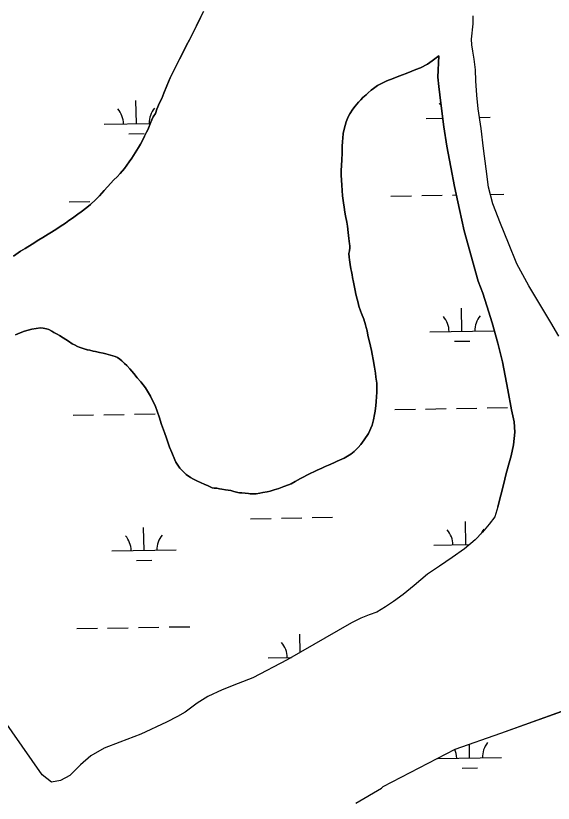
# Model space of a CAD drawing. Extents: x 3914892 to 3953151, y 242587 to 268572.
# Drawn here: x 3947519 to 3948357, y 263005 to 264233 of the extents above; entities that cross this region are included whole.
import ezdxf

# ---------------------------------------------------------------- set-up
doc = ezdxf.new("R2010")
doc.units = 0
doc.layers.add('V-TOPO-SHOR', color=7, linetype='Continuous')
doc.layers.add('V-WETL-SWMP', color=7, linetype='Continuous')

msp = doc.modelspace()

# ---------------------------------------------------------------- linework, layer by layer
at = {"layer": 'V-TOPO-SHOR'}
for points in [[(3947688.1, 263994.7), (3947692.1, 264000), (3947695.7, 264005.2), (3947699.6, 264010.5), (3947705, 264018.9), (3947710.3, 264027.1), (3947713.3, 264032.6), (3947717.2, 264040.4), (3947719.5, 264045.1), (3947722.7, 264051.4), (3947724.4, 264055.1), (3947726.7, 264060.1), (3947728.3, 264064.2), (3947731, 264070.4), (3947733, 264075.4), (3947736.7, 264080.2), (3947738.6, 264087.3), (3947742.7, 264096.8), (3947746.3, 264103.9), (3947749.6, 264111.8), (3947754.4, 264123.6), (3947759.7, 264136.1), (3947763.7, 264144.3), (3947769.8, 264156.8), (3947774, 264165.2), (3947780.8, 264178.2), (3947785.2, 264186.9), (3947789.6, 264195.3), (3947793.9, 264203.6), (3947800.4, 264216.8), (3947806.9, 264230.1), (3947811.5, 264239.5)], [(3948365.5, 263733), (3948353.1, 263754.8), (3948318.7, 263811.9), (3948299.9, 263845.8), (3948287.1, 263878.3), (3948274.6, 263908.8), (3948262.8, 263939.6), (3948255.8, 263965.6), (3948252.2, 263994.2), (3948248.2, 264026), (3948244.4, 264057.2), (3948240.1, 264087.7), (3948237.6, 264108.9), (3948236.2, 264131.3), (3948235.7, 264148.3), (3948233.6, 264164.8), (3948231.3, 264177.3), (3948229.9, 264187.4), (3948229.4, 264196.2), (3948232.2, 264220.2), (3948232.3, 264232.7)], [(3948178.5, 264170), (3948168.2, 264162.4), (3948161, 264157.5), (3948150, 264151.5), (3948142.8, 264148.7), (3948136.2, 264146.3), (3948127.5, 264142.7), (3948122, 264140.7), (3948113.6, 264137.5), (3948107.2, 264135.1), (3948097.5, 264131.3), (3948091.3, 264128.3), (3948082.9, 264123.8), (3948076.7, 264119.2), (3948073.1, 264116.5), (3948068.3, 264112.4), (3948065.1, 264109.6), (3948060.2, 264105.2), (3948056.9, 264101.9), (3948053.3, 264098), (3948048.1, 264091.7), (3948044.6, 264087), (3948039.9, 264079.9), (3948036.9, 264075), (3948034, 264067.3), (3948032.3, 264061.8), (3948030.3, 264054), (3948029.4, 264049), (3948028.7, 264042.1), (3948028.2, 264036.8), (3948027.7, 264028.9), (3948027.6, 264019.6), (3948027.1, 264007), (3948026.6, 264000.4), (3948026, 263990.6), (3948026, 263984), (3948027.2, 263968.8), (3948027.8, 263960.4), (3948028.4, 263952.2), (3948029.8, 263940.9), (3948030.8, 263934.1), (3948032, 263926.7), (3948033.2, 263920.6)], [(3948270.6, 263467), (3948279.8, 263503.6), (3948283.1, 263516.9), (3948287.3, 263531.9), (3948291.4, 263546.6), (3948295.2, 263563.8), (3948296.8, 263583.5), (3948296, 263599.6), (3948292, 263618.6), (3948285.9, 263649.5), (3948277.6, 263693), (3948270.4, 263722.4), (3948261.7, 263754.1), (3948253.2, 263780.3), (3948246.9, 263800.2), (3948240.1, 263819.2), (3948218, 263897.3), (3948210.5, 263930.8), (3948203, 263966.3), (3948197, 263996.7), (3948190.8, 264029.6), (3948186.3, 264059.6), (3948181.5, 264096.4), (3948178.3, 264122.6), (3948176.7, 264136.9), (3948178.5, 264170)], [(3947514.9, 263858.2), (3947526.3, 263865.6), (3947533.5, 263870.1), (3947544.3, 263876.7), (3947554.4, 263883.6), (3947560.7, 263887.1), (3947569.2, 263892.2), (3947574.5, 263895.5), (3947582.5, 263900.7), (3947588.1, 263904.1), (3947596.3, 263909.6), (3947601.6, 263913.3), (3947607.2, 263917.3), (3947615.3, 263923.3), (3947620.8, 263927.3), (3947629.4, 263934), (3947635.2, 263938.7), (3947643.8, 263946.5), (3947649.2, 263951.9), (3947656.8, 263960.1), (3947661.9, 263965.8), (3947671.8, 263976.7), (3947676.9, 263981.7), (3947681.7, 263986.9), (3947688.1, 263994.7)], [(3948033.2, 263920.6), (3948034.8, 263910.7), (3948036, 263904.5), (3948037.3, 263894.8), (3948038.4, 263885.7), (3948039.3, 263877.2), (3948039.8, 263874.1), (3948039.6, 263870.8), (3948039, 263866.3), (3948038.4, 263862.2), (3948038.6, 263856.4), (3948039, 263852.2), (3948040.2, 263845.2), (3948041.4, 263838.3), (3948042.1, 263834.1), (3948043.3, 263829.1), (3948044.1, 263824.9), (3948045.3, 263817.5), (3948046.3, 263812.3), (3948048, 263804.4), (3948049.1, 263798.9), (3948050.9, 263790.7), (3948052.5, 263785.3), (3948053.9, 263779.9), (3948056.2, 263772.9), (3948058.1, 263768.5), (3948061.3, 263759.6), (3948064, 263751.1), (3948065.1, 263747), (3948066.5, 263741.5), (3948068, 263734.8), (3948069, 263729.9), (3948070.8, 263722.5), (3948071.9, 263717.6), (3948073.4, 263710.8), (3948074.4, 263705.4), (3948076, 263696.8)], [(3947634, 263711.2), (3947630.4, 263712.2), (3947625.2, 263713.7), (3947622, 263714.6), (3947617.6, 263716), (3947614.8, 263717.2), (3947610.2, 263719.6), (3947606.9, 263721.5), (3947601, 263725.2), (3947596.7, 263728), (3947592.5, 263730.7), (3947586.8, 263734.4), (3947583.2, 263736.6), (3947578.2, 263739.2), (3947575.1, 263741.1), (3947570.2, 263743.6), (3947566.6, 263744.7), (3947561.5, 263745.9), (3947557, 263746), (3947550.4, 263745.3), (3947543.9, 263744.4), (3947537.8, 263742.8), (3947532.1, 263741), (3947528.1, 263739.6), (3947522.1, 263736.9), (3947518.3, 263735.1)], [(3947791.3, 263512.7), (3947784.6, 263517.5), (3947780.6, 263521), (3947774.8, 263527.5), (3947768.5, 263536.6), (3947766.8, 263540.4), (3947761.9, 263551.8), (3947758.6, 263560.4), (3947754, 263574), (3947750.8, 263582.9), (3947746.2, 263595.5), (3947742.4, 263607.6), (3947739.9, 263615), (3947736, 263625), (3947733.1, 263631), (3947728.6, 263639.5), (3947725.7, 263644.8), (3947720.9, 263652.6), (3947717.3, 263657.2), (3947713.6, 263662.1), (3947708.1, 263668.5), (3947702.9, 263674.9), (3947699.8, 263678.5), (3947696.4, 263682.4), (3947691.7, 263687.5), (3947688.4, 263690.8), (3947684.1, 263694.8), (3947681.2, 263697.2), (3947677.2, 263699.8), (3947673.6, 263701.5), (3947666.2, 263703.7), (3947659, 263705.8), (3947655.2, 263706.7), (3947649.1, 263707.9), (3947643.2, 263709.1), (3947639.4, 263710), (3947634, 263711.2)], [(3948076, 263696.8), (3948078, 263684.8), (3948079.6, 263675.5), (3948080.5, 263669.3), (3948081.6, 263659.9), (3948081.7, 263654.2), (3948081.7, 263645.5), (3948081.3, 263639.4), (3948080.7, 263631), (3948080, 263625.1), (3948079.1, 263616.3), (3948078.3, 263610.9), (3948076.8, 263602.6), (3948074.5, 263594.3), (3948068.6, 263581.6), (3948062.1, 263571.6), (3948056.8, 263564.3), (3948052.8, 263559.8), (3948046.4, 263553.3), (3948041.4, 263549.1), (3948030.9, 263543.3), (3948020.2, 263538.4), (3948014.7, 263536), (3948006.3, 263532.2), (3948001.1, 263530), (3947996, 263527.7), (3947988.8, 263524.3), (3947984.5, 263522.1), (3947978, 263519.2), (3947973.5, 263517), (3947966.8, 263513.5), (3947962.6, 263511.2), (3947954.7, 263506.7), (3947948, 263503.3), (3947943.9, 263501.5), (3947937, 263498.7), (3947934.1, 263497.7), (3947929, 263495.9), (3947921.7, 263493.5), (3947915.2, 263491.7), (3947910.6, 263490.7), (3947903.8, 263489.4), (3947899.5, 263488.6), (3947893.5, 263487.6), (3947889.7, 263487.5), (3947884.5, 263487.6), (3947881.4, 263487.8), (3947876.4, 263488.3), (3947871.1, 263488.8), (3947867.8, 263489.1), (3947864.8, 263489.6), (3947859, 263491.1), (3947853.9, 263492.5), (3947845.9, 263493.9), (3947840.1, 263494.9), (3947836.4, 263495.5), (3947832.3, 263496.1), (3947828.2, 263496.3), (3947825.1, 263496.9), (3947817.7, 263500.4), (3947813.6, 263502.1), (3947806.8, 263505.1), (3947802.2, 263507.3), (3947795.7, 263510.1), (3947791.3, 263512.7)], [(3948270.6, 263467), (3948265.6, 263451.8), (3948256.9, 263440.2), (3948246.8, 263427.8), (3948235.2, 263415.7), (3948218.3, 263401.5), (3948199.2, 263388.4), (3948179.4, 263374.5), (3948160.6, 263362.2), (3948140.1, 263344.6), (3948123, 263330.8), (3948107.9, 263319.7), (3948095.4, 263311.2), (3948082, 263303.2), (3948069.9, 263298.9), (3948057.1, 263293.6), (3948042.4, 263286.4), (3947942.1, 263228.8), (3947888.6, 263200.8), (3947865.4, 263191.9), (3947840.8, 263182.1), (3947818, 263171.4), (3947801.8, 263161), (3947782.7, 263147.3), (3947770.8, 263140.2), (3947753.9, 263131.7), (3947714, 263112.9), (3947680.8, 263100.2), (3947656.8, 263091), (3947636, 263079.1), (3947619.8, 263065.1), (3947602.8, 263048.3), (3947588.3, 263040.5), (3947574.3, 263038), (3947559.6, 263049.3), (3947497.5, 263138.8)], [(3948049.1, 263005.2), (3948089.3, 263028.6), (3948091.7, 263031.4), (3948204, 263089.7), (3948275.3, 263114.5), (3948419.1, 263166.1), (3948574.2, 263209.5), (3948669.9, 263234.8)]]:
    msp.add_lwpolyline(points, dxfattribs=at)
at = {"layer": 'V-WETL-SWMP'}
for p, q in [((3947706.8, 264064.5), (3947706.1, 264100.5)), ((3948242, 264074.1), (3948258.6, 264074.4)), ((3947656.8, 264063.6), (3947728.6, 264064.9)), ((3948158.6, 264072.6), (3948184.5, 264073)), ((3947695.1, 264048.8), (3947719.1, 264049.3)), ((3948103.9, 263951.5), (3948135.9, 263952.1)), ((3948151.9, 263952.4), (3948183.9, 263952.9)), ((3948199.9, 263953.2), (3948205.7, 263953.3)), ((3948258.8, 263954.3), (3948279.9, 263954.7)), ((3947602.1, 263942.5), (3947634.1, 263943.1)), ((3948214.6, 263740.8), (3948213.9, 263776.8)), ((3948164.6, 263740), (3948264.5, 263741.7)), ((3948202.8, 263725.2), (3948226.8, 263725.6)), ((3948109.9, 263618.9), (3948141.9, 263619.5)), ((3948157.9, 263619.7), (3948189.9, 263620.3)), ((3948205.9, 263620.6), (3948237.9, 263621.2)), ((3948253.9, 263621.5), (3948285.8, 263622)), ((3947608, 263609.9), (3947640, 263610.5)), ((3947656, 263610.8), (3947688, 263611.3)), ((3947704, 263611.6), (3947736, 263612.2)), ((3947884.9, 263448.7), (3947916.9, 263449.2)), ((3947932.9, 263449.5), (3947964.9, 263450.1)), ((3947980.9, 263450.4), (3948012.9, 263451)), ((3947718.7, 263399.2), (3947718, 263435.2)), ((3948220.5, 263408.2), (3948219.9, 263444.2)), ((3947668.7, 263398.4), (3947768.7, 263400.1)), ((3948170.5, 263407.3), (3948226.4, 263408.3)), ((3947707, 263383.6), (3947731, 263384)), ((3947614, 263277.3), (3947646, 263277.9)), ((3947662, 263278.1), (3947694, 263278.7)), ((3947710, 263279), (3947742, 263279.6)), ((3947758, 263279.9), (3947790, 263280.4)), ((3947962, 263240.3), (3947961.5, 263268.8)), ((3947912.2, 263231.9), (3947948.6, 263232.5)), ((3948275.3, 263114.5), (3948419.1, 263166.1)), ((3948204, 263089.7), (3948275.3, 263114.5)), ((3948226.5, 263075.6), (3948226.1, 263097.4)), ((3948091.7, 263031.4), (3948204, 263089.7)), ((3948176.5, 263074.7), (3948276.4, 263076.5)), ((3948214.7, 263060), (3948238.7, 263060.4)), ((3948089.3, 263028.6), (3948091.7, 263031.4)), ((3948049.1, 263005.2), (3948089.3, 263028.6))]:
    msp.add_line(p, q, dxfattribs=at)
for points in [[(3947811.5, 264239.5), (3947806.9, 264230.1), (3947800.4, 264216.8), (3947793.9, 264203.6), (3947789.6, 264195.3), (3947785.2, 264186.9), (3947780.8, 264178.2), (3947774, 264165.2), (3947769.8, 264156.8), (3947763.7, 264144.3), (3947759.7, 264136.1), (3947754.4, 264123.6), (3947749.6, 264111.8), (3947746.3, 264103.9), (3947742.7, 264096.8), (3947738.6, 264087.3), (3947736.7, 264080.2), (3947733, 264075.4), (3947731, 264070.4), (3947728.3, 264064.2), (3947726.7, 264060.1), (3947724.4, 264055.1), (3947722.7, 264051.4), (3947719.5, 264045.1), (3947717.2, 264040.4), (3947713.3, 264032.6), (3947710.3, 264027.1), (3947705, 264018.9), (3947699.6, 264010.5), (3947695.7, 264005.2), (3947692.1, 264000), (3947688.1, 263994.7), (3947681.7, 263986.9), (3947676.9, 263981.7), (3947671.8, 263976.7), (3947661.9, 263965.8), (3947656.8, 263960.1), (3947649.2, 263951.9), (3947643.8, 263946.5), (3947635.2, 263938.7), (3947629.4, 263934), (3947620.8, 263927.3), (3947615.3, 263923.3), (3947607.2, 263917.3), (3947601.6, 263913.3), (3947596.3, 263909.6), (3947588.1, 263904.1), (3947582.5, 263900.7), (3947574.5, 263895.5), (3947569.2, 263892.2), (3947560.7, 263887.1), (3947554.4, 263883.6), (3947544.3, 263876.7), (3947533.5, 263870.1), (3947526.3, 263865.6)], [(3948365.5, 263733), (3948353.1, 263754.8), (3948318.7, 263811.9), (3948299.9, 263845.8), (3948287.1, 263878.3), (3948274.6, 263908.8), (3948262.8, 263939.6), (3948255.8, 263965.6), (3948252.2, 263994.2), (3948248.2, 264026), (3948244.4, 264057.2), (3948240.1, 264087.7), (3948237.6, 264108.9), (3948236.2, 264131.3), (3948235.7, 264148.3), (3948233.6, 264164.8), (3948231.3, 264177.3), (3948229.9, 264187.4), (3948229.4, 264196.2), (3948232.2, 264220.2), (3948232.3, 264232.7)], [(3948041.4, 263838.3), (3948040.2, 263845.2), (3948039, 263852.2), (3948038.6, 263856.4), (3948038.4, 263862.2), (3948039, 263866.3), (3948039.6, 263870.8), (3948039.8, 263874.1), (3948039.3, 263877.2), (3948038.4, 263885.7), (3948037.3, 263894.8), (3948036, 263904.5), (3948034.8, 263910.7), (3948033.2, 263920.6), (3948032, 263926.7), (3948030.8, 263934.1), (3948029.8, 263940.9), (3948028.4, 263952.2), (3948027.8, 263960.4), (3948027.2, 263968.8), (3948026, 263984), (3948026, 263990.6), (3948026.6, 264000.4), (3948027.1, 264007), (3948027.6, 264019.6), (3948027.7, 264028.9), (3948028.2, 264036.8), (3948028.7, 264042.1), (3948029.4, 264049), (3948030.3, 264054), (3948032.3, 264061.8), (3948034, 264067.3), (3948036.9, 264075), (3948039.9, 264079.9), (3948044.6, 264087), (3948048.1, 264091.7), (3948053.3, 264098), (3948056.9, 264101.9), (3948060.2, 264105.2), (3948065.1, 264109.6), (3948068.3, 264112.4), (3948073.1, 264116.5), (3948076.7, 264119.2), (3948082.9, 264123.8), (3948091.3, 264128.3), (3948097.5, 264131.3), (3948107.2, 264135.1), (3948113.6, 264137.5), (3948122, 264140.7), (3948127.5, 264142.7), (3948136.2, 264146.3), (3948142.8, 264148.7), (3948150, 264151.5), (3948161, 264157.5), (3948168.2, 264162.4), (3948178.5, 264170), (3948176.7, 264136.9), (3948178.3, 264122.6), (3948181.5, 264096.4), (3948186.3, 264059.6), (3948190.8, 264029.6), (3948197, 263996.7), (3948203, 263966.3), (3948210.5, 263930.8), (3948218, 263897.3), (3948240.1, 263819.2), (3948246.9, 263800.2), (3948253.2, 263780.3), (3948261.7, 263754.1), (3948270.4, 263722.4), (3948277.6, 263693), (3948285.9, 263649.5), (3948292, 263618.6), (3948296, 263599.6), (3948296.8, 263583.5), (3948295.2, 263563.8), (3948291.4, 263546.6), (3948287.3, 263531.9), (3948283.1, 263516.9), (3948279.8, 263503.6), (3948270.6, 263467), (3948265.6, 263451.8), (3948256.9, 263440.2), (3948246.8, 263427.8), (3948235.2, 263415.7), (3948218.3, 263401.5), (3948199.2, 263388.4), (3948179.5, 263374.5), (3948160.6, 263362.2), (3948140.1, 263344.6), (3948123, 263330.8), (3948107.9, 263319.7), (3948095.4, 263311.2), (3948082, 263303.2), (3948069.9, 263298.9), (3948057.1, 263293.6), (3948042.4, 263286.4), (3947942.1, 263228.8), (3947888.6, 263200.8), (3947865.4, 263191.9), (3947840.8, 263182.1)], [(3947526.3, 263865.6), (3947514.9, 263858.2)], [(3947736, 263625), (3947739.9, 263615), (3947742.4, 263607.6), (3947746.2, 263595.5), (3947750.8, 263582.9), (3947754, 263574), (3947758.6, 263560.4), (3947761.9, 263551.8), (3947766.8, 263540.4), (3947768.5, 263536.6), (3947774.8, 263527.5), (3947780.6, 263521), (3947784.6, 263517.5), (3947791.3, 263512.7), (3947795.7, 263510.1), (3947802.2, 263507.3), (3947806.8, 263505.1), (3947813.6, 263502.1), (3947817.7, 263500.4), (3947825.1, 263496.9), (3947828.2, 263496.3), (3947832.3, 263496.1), (3947836.4, 263495.5), (3947840.1, 263494.9), (3947845.9, 263493.9), (3947853.9, 263492.5), (3947859, 263491.1), (3947864.8, 263489.6), (3947867.8, 263489.1), (3947871.1, 263488.8), (3947876.4, 263488.3), (3947881.4, 263487.8), (3947884.5, 263487.6), (3947889.7, 263487.5), (3947893.5, 263487.6), (3947899.5, 263488.6), (3947903.8, 263489.4), (3947910.6, 263490.7), (3947915.2, 263491.7), (3947921.7, 263493.5), (3947929, 263495.9), (3947934.1, 263497.7), (3947937, 263498.7), (3947943.9, 263501.5), (3947948, 263503.3), (3947954.7, 263506.7), (3947962.6, 263511.2), (3947966.8, 263513.5), (3947973.5, 263517), (3947978, 263519.2), (3947984.5, 263522.1), (3947988.8, 263524.3), (3947996, 263527.7), (3948001.1, 263530), (3948006.3, 263532.2), (3948014.7, 263536), (3948020.2, 263538.4), (3948030.9, 263543.3), (3948041.4, 263549.1), (3948046.4, 263553.3), (3948052.8, 263559.8), (3948056.8, 263564.3), (3948062.1, 263571.6), (3948068.6, 263581.6), (3948074.5, 263594.3), (3948076.8, 263602.6), (3948078.3, 263610.9), (3948079.1, 263616.3), (3948080, 263625.1), (3948080.7, 263631), (3948081.3, 263639.4), (3948081.7, 263645.5), (3948081.7, 263654.2), (3948081.6, 263659.9), (3948080.5, 263669.3), (3948079.6, 263675.5), (3948078, 263684.8), (3948076, 263696.8), (3948074.4, 263705.4), (3948073.4, 263710.8), (3948071.9, 263717.6), (3948070.8, 263722.5), (3948069, 263729.9), (3948068, 263734.8), (3948066.5, 263741.5), (3948065.1, 263747), (3948064, 263751.1), (3948061.3, 263759.6), (3948058.1, 263768.5), (3948056.2, 263772.9), (3948053.9, 263779.9), (3948052.5, 263785.3), (3948050.9, 263790.7), (3948049.1, 263798.9), (3948048, 263804.4), (3948046.3, 263812.3), (3948045.3, 263817.5), (3948044.1, 263824.9), (3948043.3, 263829.1), (3948042.1, 263834.1), (3948041.4, 263838.3)], [(3947518.3, 263735.1), (3947522.1, 263736.9), (3947528.1, 263739.6), (3947532.1, 263741), (3947537.8, 263742.8), (3947543.9, 263744.4), (3947550.4, 263745.3), (3947557, 263746), (3947561.5, 263745.9), (3947566.6, 263744.7), (3947570.2, 263743.6), (3947575.1, 263741.1), (3947578.2, 263739.2), (3947583.2, 263736.6), (3947586.8, 263734.4), (3947592.5, 263730.7), (3947596.7, 263728), (3947601, 263725.2), (3947606.9, 263721.5), (3947610.2, 263719.6), (3947614.8, 263717.2), (3947617.6, 263716), (3947622, 263714.6), (3947625.2, 263713.7), (3947630.3, 263712.2), (3947634, 263711.2), (3947639.4, 263710), (3947643.2, 263709.1), (3947649.1, 263707.9), (3947655.2, 263706.7), (3947659, 263705.8), (3947666.2, 263703.7), (3947673.6, 263701.5), (3947677.2, 263699.8), (3947681.2, 263697.2), (3947684.1, 263694.8), (3947688.4, 263690.8), (3947691.7, 263687.5), (3947696.4, 263682.4), (3947699.8, 263678.5), (3947702.9, 263674.9), (3947708.1, 263668.5), (3947713.6, 263662.1), (3947717.4, 263657.2), (3947720.9, 263652.6), (3947725.7, 263644.8), (3947728.6, 263639.5), (3947733.1, 263631), (3947736, 263625)], [(3947840.8, 263182.1), (3947818, 263171.4), (3947801.8, 263161), (3947782.7, 263147.3), (3947770.8, 263140.2), (3947753.9, 263131.7), (3947714, 263112.9), (3947680.8, 263100.2), (3947656.8, 263091), (3947636, 263079.1), (3947619.8, 263065.1), (3947602.8, 263048.3), (3947588.3, 263040.5), (3947574.3, 263038), (3947559.6, 263049.3), (3947497.5, 263138.8)]]:
    msp.add_lwpolyline(points, dxfattribs=at)
for centre, start, end in [((3947651.5, 264064), 0.2532, 41.7968), ((3947762, 264066), 140.2532, 181.7968), ((3948153.4, 264073), 36.1555, 41.7968), ((3948159.3, 263740.3), 0.2532, 41.7968), ((3948269.8, 263742.3), 140.2532, 181.7968), ((3947773.9, 263400.7), 140.2532, 181.7968), ((3948165.3, 263407.7), 0.2532, 41.7968), ((3948275.7, 263409.7), 140.2532, 154.9539), ((3947663.4, 263398.7), 0.2532, 41.7968), ((3947906.9, 263232.3), 0.2532, 41.7968), ((3948017.4, 263234.2), 140.2532, 141.3375), ((3948281.7, 263077.1), 140.2532, 181.7968), ((3948171.2, 263075.1), 0.2532, 23.976)]:
    msp.add_arc(centre, 35.2, start, end, dxfattribs=at)

doc.saveas('drawing.dxf')
